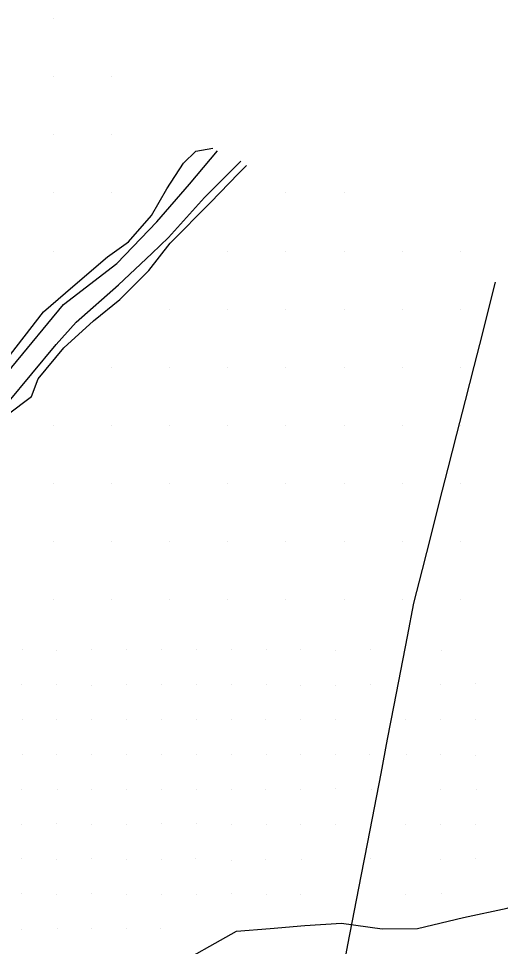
# Model space of a CAD drawing. Extents: x 1602514 to 1609837, y 863887 to 871157.
# Drawn here: x 1606697.5 to 1606904.7, y 867038.4 to 867437.5 of the extents above; entities that cross this region are included whole.
import ezdxf

# ---------------------------------------------------------------- set-up
doc = ezdxf.new("R2010")
doc.units = 0
for name, color, linetype in [('Survey-Entrances', 7, 'Continuous'), ('Survey-Flow line', 7, 'Continuous'), ('Survey-Ridge Lines', 7, 'Continuous'), ('Survey-Spot dirt', 7, 'Continuous'), ('Survey-Vegetation trees', 7, 'Continuous')]:
    doc.layers.add(name, color=color, linetype=linetype)

msp = doc.modelspace()

# ---------------------------------------------------------------- linework, layer by layer
at = {"layer": 'Survey-Entrances'}
for points in [[(1606598.96, 867184.02), (1606622.13, 867207.03), (1606650.5, 867233.28), (1606669.95, 867254.07), (1606694.56, 867287.56), (1606716.82, 867314.45), (1606739.77, 867332.15), (1606756.99, 867350.05), (1606770.97, 867366.25), (1606783.11, 867380.59)], [(1606598.96, 867184.02), (1606622.13, 867207.03), (1606650.5, 867233.28), (1606669.95, 867254.07), (1606694.56, 867287.56), (1606716.82, 867314.45), (1606739.77, 867332.15), (1606756.99, 867350.05), (1606770.97, 867366.25), (1606783.11, 867380.59)], [(1606614.2, 867185.95), (1606626.15, 867198.36), (1606647.4, 867218.68), (1606662.38, 867235.21), (1606679.46, 867254.11), (1606692.72, 867272.09), (1606713.66, 867297.28), (1606722.33, 867306.85), (1606740.48, 867322.95), (1606754.76, 867336.51), (1606761.99, 867343.29), (1606777.43, 867360.56), (1606793.13, 867376.19)], [(1606614.2, 867185.95), (1606626.15, 867198.36), (1606647.4, 867218.68), (1606662.38, 867235.21), (1606679.46, 867254.11), (1606692.72, 867272.09), (1606713.66, 867297.28), (1606722.33, 867306.85), (1606740.48, 867322.95), (1606754.76, 867336.51), (1606761.99, 867343.29), (1606777.43, 867360.56), (1606793.13, 867376.19)]]:
    msp.add_lwpolyline(points, dxfattribs=at)
at = {"layer": 'Survey-Flow line'}
msp.add_lwpolyline([(1606727, 867020.8), (1606740.09, 867022.84), (1606762.71, 867028.94), (1606791.23, 867044.89), (1606805.67, 867046.04), (1606820.64, 867047.42), (1606836.42, 867048.44), (1606853.81, 867046), (1606869.12, 867046.08), (1606888.81, 867050.86), (1606907.61, 867054.87), (1606925.67, 867061.51), (1606939.32, 867075.99), (1606954.64, 867091.15), (1606971.1, 867115.37), (1606975.82, 867131.89), (1606980.21, 867157.28), (1606989.62, 867172.23), (1607007.36, 867191.89), (1607029.53, 867205.39), (1607033.83, 867210.05)], dxfattribs=at)
msp.add_lwpolyline([(1606727, 867020.8), (1606740.09, 867022.84), (1606762.71, 867028.94), (1606791.23, 867044.89), (1606805.67, 867046.04), (1606820.64, 867047.42), (1606836.42, 867048.44), (1606853.81, 867046), (1606869.12, 867046.08), (1606888.81, 867050.86), (1606907.61, 867054.87), (1606925.67, 867061.51), (1606939.32, 867075.99), (1606954.64, 867091.15), (1606971.1, 867115.37), (1606975.82, 867131.89), (1606980.21, 867157.28), (1606989.62, 867172.23), (1607007.36, 867191.89), (1607029.53, 867205.39), (1607033.83, 867210.05)], dxfattribs=at)
at = {"layer": 'Survey-Ridge Lines'}
for points in [[(1606608.91, 867201.78), (1606615, 867203.93), (1606628.98, 867217.56), (1606645.32, 867232.28), (1606658.72, 867246.55), (1606671.35, 867261.21), (1606682.41, 867276.91), (1606691.54, 867289.9), (1606708.15, 867311.36), (1606720.88, 867322.3), (1606735.69, 867335.02), (1606744.77, 867341.5), (1606754.64, 867352.84), (1606761.26, 867364.31), (1606768.47, 867375.31), (1606773.73, 867380.39), (1606781.05, 867381.79)], [(1606608.91, 867201.78), (1606615, 867203.93), (1606628.98, 867217.56), (1606645.32, 867232.28), (1606658.72, 867246.55), (1606671.35, 867261.21), (1606682.41, 867276.91), (1606691.54, 867289.9), (1606708.15, 867311.36), (1606720.88, 867322.3), (1606735.69, 867335.02), (1606744.77, 867341.5), (1606754.64, 867352.84), (1606761.26, 867364.31), (1606768.47, 867375.31), (1606773.73, 867380.39), (1606781.05, 867381.79)], [(1606584.04, 867122.26), (1606583.12, 867131.78), (1606586.72, 867140.78), (1606595.02, 867152.88), (1606602.17, 867165.37), (1606611.13, 867176.52), (1606620.92, 867186.96), (1606630.13, 867196.34), (1606642.12, 867208.58), (1606653.43, 867219.19), (1606668.04, 867233.32), (1606683.24, 867252.82), (1606692.55, 867267), (1606703.12, 867274.87), (1606705.91, 867282.49), (1606717.02, 867295.88), (1606729.75, 867307.48), (1606740.99, 867316.61), (1606753.47, 867329.14), (1606762.65, 867340.89), (1606779.98, 867358.31), (1606792.13, 867370.85), (1606795.52, 867374.29)], [(1606584.04, 867122.26), (1606583.12, 867131.78), (1606586.72, 867140.78), (1606595.02, 867152.88), (1606602.17, 867165.37), (1606611.13, 867176.52), (1606620.92, 867186.96), (1606630.13, 867196.34), (1606642.12, 867208.58), (1606653.43, 867219.19), (1606668.04, 867233.32), (1606683.24, 867252.82), (1606692.55, 867267), (1606703.12, 867274.87), (1606705.91, 867282.49), (1606717.02, 867295.88), (1606729.75, 867307.48), (1606740.99, 867316.61), (1606753.47, 867329.14), (1606762.65, 867340.89), (1606779.98, 867358.31), (1606792.13, 867370.85), (1606795.52, 867374.29)]]:
    msp.add_lwpolyline(points, dxfattribs=at)
at = {"layer": 'Survey-Spot dirt'}
for p, q in [((1606712.5, 867437.5), (1606712.5, 867437.5)), ((1606712.5, 867437.5), (1606712.5, 867437.5)), ((1606712.5, 867412.5), (1606712.5, 867412.5)), ((1606712.5, 867412.5), (1606712.5, 867412.5)), ((1606737.5, 867412.5), (1606737.5, 867412.5)), ((1606737.5, 867412.5), (1606737.5, 867412.5)), ((1606712.5, 867387.5), (1606712.5, 867387.5)), ((1606712.5, 867387.5), (1606712.5, 867387.5)), ((1606737.5, 867387.5), (1606737.5, 867387.5)), ((1606737.5, 867387.5), (1606737.5, 867387.5)), ((1606712.5, 867362.5), (1606712.5, 867362.5)), ((1606712.5, 867362.5), (1606712.5, 867362.5)), ((1606737.5, 867362.5), (1606737.5, 867362.5)), ((1606737.5, 867362.5), (1606737.5, 867362.5)), ((1606812.5, 867362.5), (1606812.5, 867362.5)), ((1606812.5, 867362.5), (1606812.5, 867362.5)), ((1606837.5, 867362.5), (1606837.5, 867362.5)), ((1606837.5, 867362.5), (1606837.5, 867362.5)), ((1606712.5, 867337.5), (1606712.5, 867337.5)), ((1606712.5, 867337.5), (1606712.5, 867337.5)), ((1606787.5, 867337.5), (1606787.5, 867337.5)), ((1606787.5, 867337.5), (1606787.5, 867337.5)), ((1606812.5, 867337.5), (1606812.5, 867337.5)), ((1606812.5, 867337.5), (1606812.5, 867337.5)), ((1606837.5, 867337.5), (1606837.5, 867337.5)), ((1606837.5, 867337.5), (1606837.5, 867337.5)), ((1606862.5, 867337.5), (1606862.5, 867337.5)), ((1606862.5, 867337.5), (1606862.5, 867337.5)), ((1606887.5, 867337.5), (1606887.5, 867337.5)), ((1606887.5, 867337.5), (1606887.5, 867337.5)), ((1606762.5, 867312.5), (1606762.5, 867312.5)), ((1606762.5, 867312.5), (1606762.5, 867312.5)), ((1606787.5, 867312.5), (1606787.5, 867312.5)), ((1606787.5, 867312.5), (1606787.5, 867312.5)), ((1606812.5, 867312.5), (1606812.5, 867312.5)), ((1606812.5, 867312.5), (1606812.5, 867312.5)), ((1606837.5, 867312.5), (1606837.5, 867312.5)), ((1606837.5, 867312.5), (1606837.5, 867312.5)), ((1606862.5, 867312.5), (1606862.5, 867312.5)), ((1606862.5, 867312.5), (1606862.5, 867312.5)), ((1606887.5, 867312.5), (1606887.5, 867312.5)), ((1606887.5, 867312.5), (1606887.5, 867312.5)), ((1606737.5, 867287.5), (1606737.5, 867287.5)), ((1606737.5, 867287.5), (1606737.5, 867287.5)), ((1606762.5, 867287.5), (1606762.5, 867287.5)), ((1606762.5, 867287.5), (1606762.5, 867287.5)), ((1606787.5, 867287.5), (1606787.5, 867287.5)), ((1606787.5, 867287.5), (1606787.5, 867287.5)), ((1606812.5, 867287.5), (1606812.5, 867287.5)), ((1606812.5, 867287.5), (1606812.5, 867287.5)), ((1606837.5, 867287.5), (1606837.5, 867287.5)), ((1606837.5, 867287.5), (1606837.5, 867287.5)), ((1606862.5, 867287.5), (1606862.5, 867287.5)), ((1606862.5, 867287.5), (1606862.5, 867287.5)), ((1606887.5, 867287.5), (1606887.5, 867287.5)), ((1606887.5, 867287.5), (1606887.5, 867287.5)), ((1606712.5, 867262.5), (1606712.5, 867262.5)), ((1606712.5, 867262.5), (1606712.5, 867262.5)), ((1606737.5, 867262.5), (1606737.5, 867262.5)), ((1606737.5, 867262.5), (1606737.5, 867262.5)), ((1606762.5, 867262.5), (1606762.5, 867262.5)), ((1606762.5, 867262.5), (1606762.5, 867262.5)), ((1606787.5, 867262.5), (1606787.5, 867262.5)), ((1606787.5, 867262.5), (1606787.5, 867262.5)), ((1606812.5, 867262.5), (1606812.5, 867262.5)), ((1606812.5, 867262.5), (1606812.5, 867262.5)), ((1606837.5, 867262.5), (1606837.5, 867262.5)), ((1606837.5, 867262.5), (1606837.5, 867262.5)), ((1606862.5, 867262.5), (1606862.5, 867262.5)), ((1606862.5, 867262.5), (1606862.5, 867262.5)), ((1606887.5, 867262.5), (1606887.5, 867262.5)), ((1606887.5, 867262.5), (1606887.5, 867262.5)), ((1606712.5, 867237.5), (1606712.5, 867237.5)), ((1606712.5, 867237.5), (1606712.5, 867237.5)), ((1606737.5, 867237.5), (1606737.5, 867237.5)), ((1606737.5, 867237.5), (1606737.5, 867237.5)), ((1606762.5, 867237.5), (1606762.5, 867237.5)), ((1606762.5, 867237.5), (1606762.5, 867237.5)), ((1606787.5, 867237.5), (1606787.5, 867237.5)), ((1606787.5, 867237.5), (1606787.5, 867237.5)), ((1606812.5, 867237.5), (1606812.5, 867237.5)), ((1606812.5, 867237.5), (1606812.5, 867237.5)), ((1606837.5, 867237.5), (1606837.5, 867237.5)), ((1606837.5, 867237.5), (1606837.5, 867237.5)), ((1606862.5, 867237.5), (1606862.5, 867237.5)), ((1606862.5, 867237.5), (1606862.5, 867237.5)), ((1606887.5, 867237.5), (1606887.5, 867237.5)), ((1606887.5, 867237.5), (1606887.5, 867237.5)), ((1606712.5, 867212.5), (1606712.5, 867212.5)), ((1606712.5, 867212.5), (1606712.5, 867212.5)), ((1606737.5, 867212.5), (1606737.5, 867212.5)), ((1606737.5, 867212.5), (1606737.5, 867212.5)), ((1606762.5, 867212.5), (1606762.5, 867212.5)), ((1606762.5, 867212.5), (1606762.5, 867212.5)), ((1606787.5, 867212.5), (1606787.5, 867212.5)), ((1606787.5, 867212.5), (1606787.5, 867212.5)), ((1606812.5, 867212.5), (1606812.5, 867212.5)), ((1606812.5, 867212.5), (1606812.5, 867212.5)), ((1606837.5, 867212.5), (1606837.5, 867212.5)), ((1606837.5, 867212.5), (1606837.5, 867212.5)), ((1606862.5, 867212.5), (1606862.5, 867212.5)), ((1606862.5, 867212.5), (1606862.5, 867212.5)), ((1606887.5, 867212.5), (1606887.5, 867212.5)), ((1606887.5, 867212.5), (1606887.5, 867212.5)), ((1606712.5, 867187.5), (1606712.5, 867187.5)), ((1606712.5, 867187.5), (1606712.5, 867187.5)), ((1606737.5, 867187.5), (1606737.5, 867187.5)), ((1606737.5, 867187.5), (1606737.5, 867187.5)), ((1606762.5, 867187.5), (1606762.5, 867187.5)), ((1606762.5, 867187.5), (1606762.5, 867187.5)), ((1606787.5, 867187.5), (1606787.5, 867187.5)), ((1606787.5, 867187.5), (1606787.5, 867187.5)), ((1606812.5, 867187.5), (1606812.5, 867187.5)), ((1606812.5, 867187.5), (1606812.5, 867187.5)), ((1606837.5, 867187.5), (1606837.5, 867187.5)), ((1606837.5, 867187.5), (1606837.5, 867187.5)), ((1606862.5, 867187.5), (1606862.5, 867187.5)), ((1606862.5, 867187.5), (1606862.5, 867187.5)), ((1606887.5, 867187.5), (1606887.5, 867187.5)), ((1606887.5, 867187.5), (1606887.5, 867187.5)), ((1606698.97, 867166.1), (1606698.97, 867166.1)), ((1606698.97, 867166.1), (1606698.97, 867166.1)), ((1606713.86, 867165.88), (1606713.86, 867165.88)), ((1606713.86, 867165.88), (1606713.86, 867165.88)), ((1606728.84, 867165.94), (1606728.84, 867165.94)), ((1606728.84, 867165.94), (1606728.84, 867165.94)), ((1606743.95, 867166.18), (1606743.95, 867166.18)), ((1606743.95, 867166.18), (1606743.95, 867166.18)), ((1606759.01, 867165.97), (1606759.01, 867165.97)), ((1606759.01, 867165.97), (1606759.01, 867165.97)), ((1606773.93, 867166.14), (1606773.93, 867166.14)), ((1606773.93, 867166.14), (1606773.93, 867166.14)), ((1606788.96, 867166.06), (1606788.96, 867166.06)), ((1606788.96, 867166.06), (1606788.96, 867166.06)), ((1606803.99, 867165.93), (1606803.99, 867165.93)), ((1606803.99, 867165.93), (1606803.99, 867165.93)), ((1606818.67, 867166.09), (1606818.67, 867166.09)), ((1606818.67, 867166.09), (1606818.67, 867166.09)), ((1606833.93, 867165.78), (1606833.93, 867165.78)), ((1606833.93, 867165.78), (1606833.93, 867165.78)), ((1606848.79, 867165.98), (1606848.79, 867165.98)), ((1606848.79, 867165.98), (1606848.79, 867165.98)), ((1606879.18, 867165.85), (1606879.18, 867165.85)), ((1606879.18, 867165.85), (1606879.18, 867165.85)), ((1606698.86, 867150.99), (1606698.86, 867150.99)), ((1606698.86, 867150.99), (1606698.86, 867150.99)), ((1606713.95, 867151), (1606713.95, 867151)), ((1606713.95, 867151), (1606713.95, 867151)), ((1606728.98, 867150.81), (1606728.98, 867150.81)), ((1606728.98, 867150.81), (1606728.98, 867150.81)), ((1606743.84, 867151.13), (1606743.84, 867151.13)), ((1606743.84, 867151.13), (1606743.84, 867151.13)), ((1606759.03, 867150.97), (1606759.03, 867150.97)), ((1606759.03, 867150.97), (1606759.03, 867150.97)), ((1606773.83, 867150.92), (1606773.83, 867150.92)), ((1606773.83, 867150.92), (1606773.83, 867150.92)), ((1606788.92, 867151), (1606788.92, 867151)), ((1606788.92, 867151), (1606788.92, 867151)), ((1606803.91, 867150.97), (1606803.91, 867150.97)), ((1606803.91, 867150.97), (1606803.91, 867150.97)), ((1606818.88, 867150.77), (1606818.88, 867150.77)), ((1606818.88, 867150.77), (1606818.88, 867150.77)), ((1606833.96, 867150.56), (1606833.96, 867150.56)), ((1606833.96, 867150.56), (1606833.96, 867150.56)), ((1606849.05, 867151.03), (1606849.05, 867151.03)), ((1606849.05, 867151.03), (1606849.05, 867151.03)), ((1606878.79, 867150.93), (1606878.79, 867150.93)), ((1606878.79, 867150.93), (1606878.79, 867150.93)), ((1606893.88, 867151.31), (1606893.88, 867151.31)), ((1606893.88, 867151.31), (1606893.88, 867151.31)), ((1606699.01, 867136.17), (1606699.01, 867136.17)), ((1606699.01, 867136.17), (1606699.01, 867136.17)), ((1606818.73, 867136.21), (1606818.73, 867136.21)), ((1606818.73, 867136.21), (1606818.73, 867136.21)), ((1606833.94, 867136.1), (1606833.94, 867136.1)), ((1606833.94, 867136.1), (1606833.94, 867136.1)), ((1606863.94, 867136.08), (1606863.94, 867136.08)), ((1606863.94, 867136.08), (1606863.94, 867136.08)), ((1606894, 867136.06), (1606894, 867136.06)), ((1606894, 867136.06), (1606894, 867136.06)), ((1606713.85, 867135.9), (1606713.85, 867135.9)), ((1606713.85, 867135.9), (1606713.85, 867135.9)), ((1606728.94, 867135.9), (1606728.94, 867135.9)), ((1606728.94, 867135.9), (1606728.94, 867135.9)), ((1606743.98, 867135.89), (1606743.98, 867135.89)), ((1606743.98, 867135.89), (1606743.98, 867135.89)), ((1606758.84, 867135.87), (1606758.84, 867135.87)), ((1606758.84, 867135.87), (1606758.84, 867135.87)), ((1606773.85, 867135.89), (1606773.85, 867135.89)), ((1606773.85, 867135.89), (1606773.85, 867135.89)), ((1606789.03, 867135.82), (1606789.03, 867135.82)), ((1606789.03, 867135.82), (1606789.03, 867135.82)), ((1606803.89, 867135.87), (1606803.89, 867135.87)), ((1606803.89, 867135.87), (1606803.89, 867135.87)), ((1606879.07, 867135.91), (1606879.07, 867135.91)), ((1606879.07, 867135.91), (1606879.07, 867135.91)), ((1606699.03, 867120.78), (1606699.03, 867120.78)), ((1606699.03, 867120.78), (1606699.03, 867120.78)), ((1606713.88, 867121.02), (1606713.88, 867121.02)), ((1606713.88, 867121.02), (1606713.88, 867121.02)), ((1606728.78, 867121.06), (1606728.78, 867121.06)), ((1606728.78, 867121.06), (1606728.78, 867121.06)), ((1606743.95, 867120.99), (1606743.95, 867120.99)), ((1606743.95, 867120.99), (1606743.95, 867120.99)), ((1606758.92, 867120.88), (1606758.92, 867120.88)), ((1606758.92, 867120.88), (1606758.92, 867120.88)), ((1606773.83, 867120.94), (1606773.83, 867120.94)), ((1606773.83, 867120.94), (1606773.83, 867120.94)), ((1606788.88, 867120.86), (1606788.88, 867120.86)), ((1606788.88, 867120.86), (1606788.88, 867120.86)), ((1606804, 867120.94), (1606804, 867120.94)), ((1606804, 867120.94), (1606804, 867120.94)), ((1606818.61, 867120.91), (1606818.61, 867120.91)), ((1606818.61, 867120.91), (1606818.61, 867120.91)), ((1606833.82, 867120.9), (1606833.82, 867120.9)), ((1606833.82, 867120.9), (1606833.82, 867120.9)), ((1606848.41, 867120.78), (1606848.41, 867120.78)), ((1606848.41, 867120.78), (1606848.41, 867120.78)), ((1606864.17, 867120.94), (1606864.17, 867120.94)), ((1606864.17, 867120.94), (1606864.17, 867120.94)), ((1606879.01, 867120.83), (1606879.01, 867120.83)), ((1606879.01, 867120.83), (1606879.01, 867120.83)), ((1606893.89, 867120.67), (1606893.89, 867120.67)), ((1606893.89, 867120.67), (1606893.89, 867120.67)), ((1606698.75, 867106), (1606698.75, 867106)), ((1606698.75, 867106), (1606698.75, 867106)), ((1606714.03, 867105.97), (1606714.03, 867105.97)), ((1606714.03, 867105.97), (1606714.03, 867105.97)), ((1606729, 867105.85), (1606729, 867105.85)), ((1606729, 867105.85), (1606729, 867105.85)), ((1606743.97, 867105.75), (1606743.97, 867105.75)), ((1606743.97, 867105.75), (1606743.97, 867105.75)), ((1606758.79, 867105.95), (1606758.79, 867105.95)), ((1606758.79, 867105.95), (1606758.79, 867105.95)), ((1606773.89, 867106.02), (1606773.89, 867106.02)), ((1606773.89, 867106.02), (1606773.89, 867106.02)), ((1606788.96, 867105.85), (1606788.96, 867105.85)), ((1606788.96, 867105.85), (1606788.96, 867105.85)), ((1606803.81, 867106.09), (1606803.81, 867106.09)), ((1606803.81, 867106.09), (1606803.81, 867106.09)), ((1606818.9, 867105.99), (1606818.9, 867105.99)), ((1606818.9, 867105.99), (1606818.9, 867105.99)), ((1606833.85, 867106.15), (1606833.85, 867106.15)), ((1606833.85, 867106.15), (1606833.85, 867106.15)), ((1606849.1, 867105.95), (1606849.1, 867105.95)), ((1606849.1, 867105.95), (1606849.1, 867105.95)), ((1606879.15, 867105.87), (1606879.15, 867105.87)), ((1606879.15, 867105.87), (1606879.15, 867105.87)), ((1606894.25, 867106), (1606894.25, 867106)), ((1606894.25, 867106), (1606894.25, 867106)), ((1606698.89, 867091), (1606698.89, 867091)), ((1606698.89, 867091), (1606698.89, 867091)), ((1606713.97, 867091.11), (1606713.97, 867091.11)), ((1606713.97, 867091.11), (1606713.97, 867091.11)), ((1606728.78, 867090.79), (1606728.78, 867090.79)), ((1606728.78, 867090.79), (1606728.78, 867090.79)), ((1606743.91, 867091), (1606743.91, 867091)), ((1606743.91, 867091), (1606743.91, 867091)), ((1606758.86, 867091.09), (1606758.86, 867091.09)), ((1606758.86, 867091.09), (1606758.86, 867091.09)), ((1606773.87, 867091.05), (1606773.87, 867091.05)), ((1606773.87, 867091.05), (1606773.87, 867091.05)), ((1606788.86, 867090.88), (1606788.86, 867090.88)), ((1606788.86, 867090.88), (1606788.86, 867090.88)), ((1606804, 867090.99), (1606804, 867090.99)), ((1606804, 867090.99), (1606804, 867090.99)), ((1606818.94, 867090.71), (1606818.94, 867090.71)), ((1606818.94, 867090.71), (1606818.94, 867090.71)), ((1606833.88, 867091.03), (1606833.88, 867091.03)), ((1606833.88, 867091.03), (1606833.88, 867091.03)), ((1606849.13, 867090.73), (1606849.13, 867090.73)), ((1606849.13, 867090.73), (1606849.13, 867090.73)), ((1606863.75, 867090.86), (1606863.75, 867090.86)), ((1606863.75, 867090.86), (1606863.75, 867090.86)), ((1606878.88, 867090.84), (1606878.88, 867090.84)), ((1606878.88, 867090.84), (1606878.88, 867090.84)), ((1606894.11, 867090.98), (1606894.11, 867090.98)), ((1606894.11, 867090.98), (1606894.11, 867090.98)), ((1606698.8, 867076.17), (1606698.8, 867076.17)), ((1606698.8, 867076.17), (1606698.8, 867076.17)), ((1606713.98, 867075.92), (1606713.98, 867075.92)), ((1606713.98, 867075.92), (1606713.98, 867075.92)), ((1606728.86, 867076.14), (1606728.86, 867076.14)), ((1606728.86, 867076.14), (1606728.86, 867076.14)), ((1606743.91, 867075.84), (1606743.91, 867075.84)), ((1606743.91, 867075.84), (1606743.91, 867075.84)), ((1606759.13, 867075.89), (1606759.13, 867075.89)), ((1606759.13, 867075.89), (1606759.13, 867075.89)), ((1606773.77, 867076.13), (1606773.77, 867076.13)), ((1606773.77, 867076.13), (1606773.77, 867076.13)), ((1606789.12, 867075.55), (1606789.12, 867075.55)), ((1606789.12, 867075.55), (1606789.12, 867075.55)), ((1606803.88, 867075.8), (1606803.88, 867075.8)), ((1606803.88, 867075.8), (1606803.88, 867075.8)), ((1606819.3, 867075.61), (1606819.3, 867075.61)), ((1606819.3, 867075.61), (1606819.3, 867075.61)), ((1606849.01, 867076.04), (1606849.01, 867076.04)), ((1606849.01, 867076.04), (1606849.01, 867076.04)), ((1606878.87, 867075.9), (1606878.87, 867075.9)), ((1606878.87, 867075.9), (1606878.87, 867075.9)), ((1606893.85, 867076.1), (1606893.85, 867076.1)), ((1606893.85, 867076.1), (1606893.85, 867076.1)), ((1606698.9, 867060.95), (1606698.9, 867060.95)), ((1606698.9, 867060.95), (1606698.9, 867060.95)), ((1606713.89, 867060.91), (1606713.89, 867060.91)), ((1606713.89, 867060.91), (1606713.89, 867060.91)), ((1606728.95, 867061.04), (1606728.95, 867061.04)), ((1606728.95, 867061.04), (1606728.95, 867061.04)), ((1606744.02, 867060.9), (1606744.02, 867060.9)), ((1606744.02, 867060.9), (1606744.02, 867060.9)), ((1606758.93, 867060.87), (1606758.93, 867060.87)), ((1606758.93, 867060.87), (1606758.93, 867060.87)), ((1606773.92, 867060.81), (1606773.92, 867060.81)), ((1606773.92, 867060.81), (1606773.92, 867060.81)), ((1606788.87, 867060.94), (1606788.87, 867060.94)), ((1606788.87, 867060.94), (1606788.87, 867060.94)), ((1606804.12, 867060.74), (1606804.12, 867060.74)), ((1606804.12, 867060.74), (1606804.12, 867060.74)), ((1606818.7, 867060.92), (1606818.7, 867060.92)), ((1606818.7, 867060.92), (1606818.7, 867060.92)), ((1606864.01, 867060.88), (1606864.01, 867060.88)), ((1606864.01, 867060.88), (1606864.01, 867060.88)), ((1606879.21, 867061.18), (1606879.21, 867061.18)), ((1606879.21, 867061.18), (1606879.21, 867061.18)), ((1606698.95, 867045.78), (1606698.95, 867045.78)), ((1606698.95, 867045.78), (1606698.95, 867045.78)), ((1606714.12, 867046.25), (1606714.12, 867046.25)), ((1606714.12, 867046.25), (1606714.12, 867046.25)), ((1606728.98, 867045.89), (1606728.98, 867045.89)), ((1606728.98, 867045.89), (1606728.98, 867045.89)), ((1606743.72, 867045.94), (1606743.72, 867045.94)), ((1606743.72, 867045.94), (1606743.72, 867045.94)), ((1606758.68, 867046.08), (1606758.68, 867046.08)), ((1606758.68, 867046.08), (1606758.68, 867046.08))]:
    msp.add_line(p, q, dxfattribs=at)
at = {"layer": 'Survey-Vegetation trees'}
msp.add_lwpolyline([(1606836.32, 867024.38), (1606839.16, 867039.11), (1606842, 867053.84), (1606844.84, 867068.57), (1606847.68, 867083.3), (1606850.52, 867098.02), (1606853.36, 867112.75), (1606856.2, 867127.48), (1606859.04, 867142.21), (1606861.88, 867156.94), (1606864.72, 867171.67), (1606867.48, 867186.02), (1606871.18, 867200.56), (1606874.88, 867215.1), (1606878.58, 867229.63), (1606882.28, 867244.17), (1606885.98, 867258.71), (1606889.68, 867273.24), (1606893.38, 867287.78), (1606897.08, 867302.32), (1606900.78, 867316.85), (1606902.62, 867324.09)], dxfattribs=at)
msp.add_lwpolyline([(1606836.32, 867024.38), (1606839.16, 867039.11), (1606842, 867053.84), (1606844.84, 867068.57), (1606847.68, 867083.3), (1606850.52, 867098.02), (1606853.36, 867112.75), (1606856.2, 867127.48), (1606859.04, 867142.21), (1606861.88, 867156.94), (1606864.72, 867171.67), (1606867.48, 867186.02), (1606871.18, 867200.56), (1606874.88, 867215.1), (1606878.58, 867229.63), (1606882.28, 867244.17), (1606885.98, 867258.71), (1606889.68, 867273.24), (1606893.38, 867287.78), (1606897.08, 867302.32), (1606900.78, 867316.85), (1606902.62, 867324.09)], dxfattribs=at)

doc.saveas('drawing.dxf')
